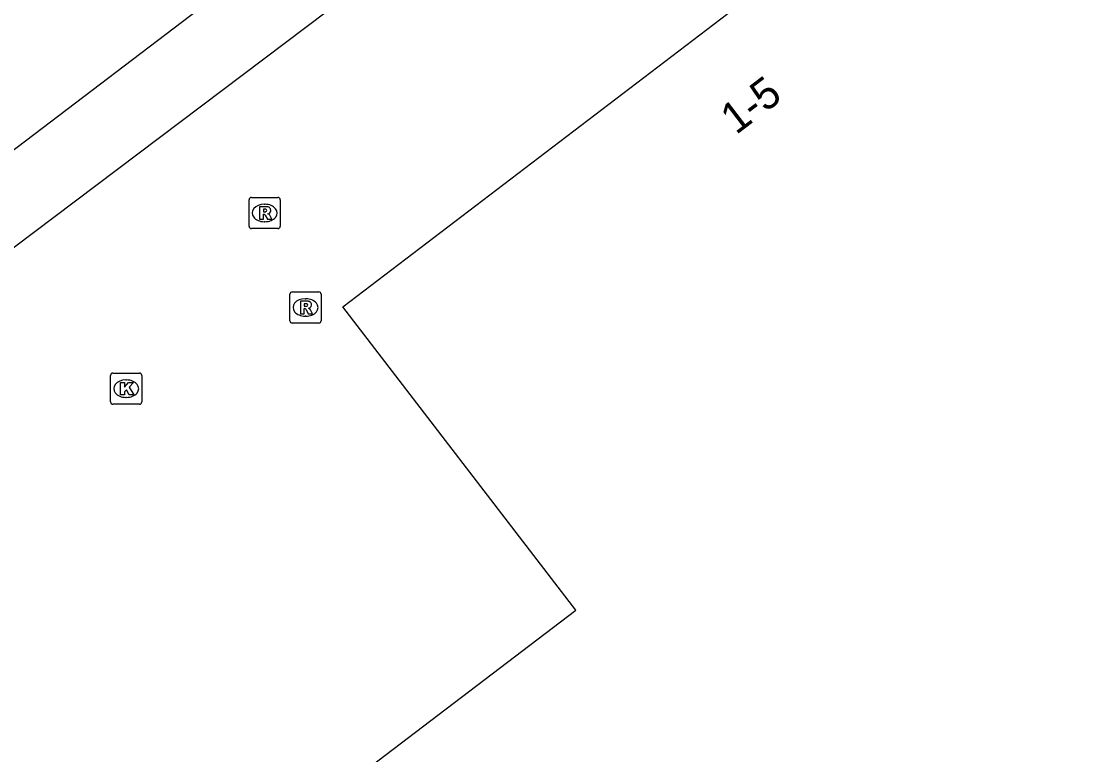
# Model space of a CAD drawing. Extents: x 156141 to 158132, y 385651 to 388399.
# Drawn here: x 156702 to 156735.93, y 386716.04 to 386739.61 of the extents above; entities that cross this region are included whole.
import ezdxf

# ---------------------------------------------------------------- set-up
doc = ezdxf.new("R2010")
doc.units = 0
for name, color, linetype in [('IMGEO_Kolk', 7, 'Continuous'), ('IMGEO_Pand', 7, 'Continuous'), ('IMGEO_Pand_nummerreeks', 7, 'Continuous'), ('IMGEO_Rijbaan_lokaal_gesloten', 7, 'Continuous'), ('IMGEO_Rijbaan_lokaal_open', 7, 'Continuous'), ('IMGEO_Rioolput', 7, 'Continuous')]:
    doc.layers.add(name, color=color, linetype=linetype)

msp = doc.modelspace()

# ---------------------------------------------------------------- linework, layer by layer
at = {"layer": 'IMGEO_Kolk'}
for p, q in [((156704.87, 386727.38), (156704.87, 386728.232)), ((156704.945, 386728.306), (156705.797, 386728.306)), ((156705.871, 386728.232), (156705.871, 386727.38)), ((156705.358, 386728.086), (156705.383, 386728.086)), ((156705.381, 386727.526), (156705.356, 386727.526)), ((156705.797, 386727.306), (156704.945, 386727.306))]:
    msp.add_line(p, q, dxfattribs=at)
for points in [[(156704.87, 386727.38), (156704.87, 386728.232)], [(156704.945, 386728.306), (156705.797, 386728.306)], [(156705.871, 386728.232), (156705.871, 386727.38)], [(156705.191, 386728.006), (156705.314, 386728.006), (156705.314, 386727.855), (156705.444, 386728.006), (156705.608, 386728.006), (156705.462, 386727.855), (156705.615, 386727.606), (156705.463, 386727.606), (156705.378, 386727.77), (156705.314, 386727.703), (156705.314, 386727.606), (156705.191, 386727.606), (156705.191, 386728.006)], [(156705.797, 386727.306), (156704.945, 386727.306)]]:
    msp.add_lwpolyline(points, dxfattribs=at)
for centre, start, end in [((156704.947, 386728.23), 91.552, 178.448), ((156704.947, 386728.23), 91.552, 178.448), ((156705.795, 386728.23), 1.552, 88.448), ((156705.795, 386728.23), 1.552, 88.448), ((156704.947, 386727.382), 181.552, 268.448), ((156704.947, 386727.382), 181.552, 268.448), ((156705.795, 386727.382), 271.552, 358.448), ((156705.795, 386727.382), 271.552, 358.448)]:
    msp.add_arc(centre, 0.0765, start, end, dxfattribs=at)
for centre, major_axis, ratio, start_param, end_param in [((156705.357, 386727.806), (-0.387, 0.002), 0.722429, 4.712389, 7.853982), ((156705.382, 386727.806), (-0.39, 0.002), 0.717154, 1.570796, 4.712389)]:
    msp.add_ellipse(centre, major_axis=major_axis, ratio=ratio, start_param=start_param, end_param=end_param, dxfattribs=at)
at = {"layer": 'IMGEO_Pand'}
msp.add_lwpolyline([(156712.276, 386681.034), (156704.259, 386691.546), (156701.969, 386689.799), (156693.612, 386700.758), (156719.804, 386720.691), (156712.322, 386730.437), (156735.928, 386748.433)], dxfattribs=at)
at = {"layer": 'IMGEO_Rijbaan_lokaal_gesloten'}
msp.add_lwpolyline([(156697.574, 386732.304), (156712.266, 386743.479)], dxfattribs=at)
at = {"layer": 'IMGEO_Rijbaan_lokaal_open'}
msp.add_lwpolyline([(156712.486, 386740.439), (156699.039, 386730.289)], dxfattribs=at)
at = {"layer": 'IMGEO_Rioolput'}
for p, q in [((156709.39, 386733.949), (156710.242, 386733.949)), ((156709.315, 386733.023), (156709.315, 386733.875)), ((156709.803, 386733.729), (156709.828, 386733.729)), ((156710.316, 386733.875), (156710.316, 386733.023)), ((156710.242, 386732.949), (156709.39, 386732.949)), ((156709.826, 386733.169), (156709.801, 386733.169)), ((156710.703, 386730.914), (156711.555, 386730.914)), ((156710.628, 386729.988), (156710.628, 386730.84)), ((156711.116, 386730.694), (156711.141, 386730.694)), ((156711.629, 386730.84), (156711.629, 386729.988)), ((156711.555, 386729.914), (156710.703, 386729.914)), ((156711.139, 386730.134), (156711.114, 386730.134))]:
    msp.add_line(p, q, dxfattribs=at)
for points in [[(156709.39, 386733.949), (156710.242, 386733.949)], [(156709.315, 386733.023), (156709.315, 386733.875)], [(156709.904, 386733.647), (156709.652, 386733.649), (156709.652, 386733.249)], [(156710.316, 386733.875), (156710.316, 386733.023)], [(156709.652, 386733.249), (156709.776, 386733.249), (156709.776, 386733.411), (156709.787, 386733.411)], [(156709.83, 386733.568), (156709.776, 386733.568), (156709.776, 386733.487)], [(156709.776, 386733.487), (156709.828, 386733.487)], [(156709.834, 386733.382), (156709.905, 386733.249), (156710.045, 386733.249), (156709.98, 386733.375)], [(156710.242, 386732.949), (156709.39, 386732.949)], [(156710.703, 386730.914), (156711.555, 386730.914)], [(156710.628, 386729.988), (156710.628, 386730.84)], [(156711.217, 386730.612), (156710.965, 386730.614), (156710.965, 386730.214)], [(156711.143, 386730.533), (156711.089, 386730.533), (156711.089, 386730.452)], [(156711.629, 386730.84), (156711.629, 386729.988)], [(156710.965, 386730.214), (156711.089, 386730.214), (156711.089, 386730.376), (156711.1, 386730.376)], [(156711.089, 386730.452), (156711.141, 386730.452)], [(156711.147, 386730.347), (156711.218, 386730.214), (156711.358, 386730.214), (156711.293, 386730.34)], [(156711.555, 386729.914), (156710.703, 386729.914)]]:
    msp.add_lwpolyline(points, dxfattribs=at)
for centre, radius, start, end in [((156709.392, 386733.873), 0.0765, 91.552, 178.448), ((156709.392, 386733.873), 0.0765, 91.552, 178.448), ((156710.24, 386733.873), 0.0765, 1.552, 88.448), ((156710.24, 386733.873), 0.0765, 1.552, 88.448), ((156709.903, 386733.537), 0.109, 350.3612, 89.416), ((156709.786, 386733.358), 0.0533, 26.0293, 88.6989), ((156709.812, 386733.676), 0.19, 274.7715, 282.9687), ((156709.836, 386733.472), 0.0964, 77.0061, 93.1865), ((156709.85, 386733.529), 0.0378, 276.6634, 79.6772), ((156709.901, 386733.537), 0.112, 277.5842, 350.9817), ((156709.885, 386733.322), 0.108, 29.5134, 73.7905), ((156709.392, 386733.025), 0.0765, 181.552, 268.448), ((156709.392, 386733.025), 0.0765, 181.552, 268.448), ((156710.24, 386733.025), 0.0765, 271.552, 358.448), ((156710.24, 386733.025), 0.0765, 271.552, 358.448), ((156710.705, 386730.838), 0.0765, 91.552, 178.448), ((156710.705, 386730.838), 0.0765, 91.552, 178.448), ((156711.553, 386730.838), 0.0765, 1.552, 88.448), ((156711.553, 386730.838), 0.0765, 1.552, 88.448), ((156711.149, 386730.437), 0.0964, 77.0061, 93.1865), ((156711.216, 386730.502), 0.109, 350.3612, 89.416), ((156711.099, 386730.323), 0.0533, 26.0293, 88.6989), ((156711.125, 386730.641), 0.19, 274.7715, 282.9687), ((156711.163, 386730.494), 0.0378, 276.6634, 79.6772), ((156711.214, 386730.502), 0.112, 277.5842, 350.9817), ((156711.198, 386730.287), 0.108, 29.5134, 73.7905), ((156710.705, 386729.99), 0.0765, 181.552, 268.448), ((156710.705, 386729.99), 0.0765, 181.552, 268.448), ((156711.553, 386729.99), 0.0765, 271.552, 358.448), ((156711.553, 386729.99), 0.0765, 271.552, 358.448)]:
    msp.add_arc(centre, radius, start, end, dxfattribs=at)
for centre, major_axis, ratio, start_param, end_param in [((156709.802, 386733.449), (-0.387, 0.002), 0.722429, 4.712389, 7.853982), ((156709.827, 386733.449), (-0.39, 0.002), 0.717154, 1.570796, 4.712389), ((156711.115, 386730.414), (-0.387, 0.002), 0.722429, 4.712389, 7.853982), ((156711.14, 386730.414), (-0.39, 0.002), 0.717154, 1.570796, 4.712389)]:
    msp.add_ellipse(centre, major_axis=major_axis, ratio=ratio, start_param=start_param, end_param=end_param, dxfattribs=at)

# ---------------------------------------------------------------- texts
at = {"layer": 'IMGEO_Pand_nummerreeks'}
msp.add_text('1-5', height=1, rotation=37.3211, dxfattribs=at).set_placement((156724.952, 386735.942))

doc.saveas('drawing.dxf')
